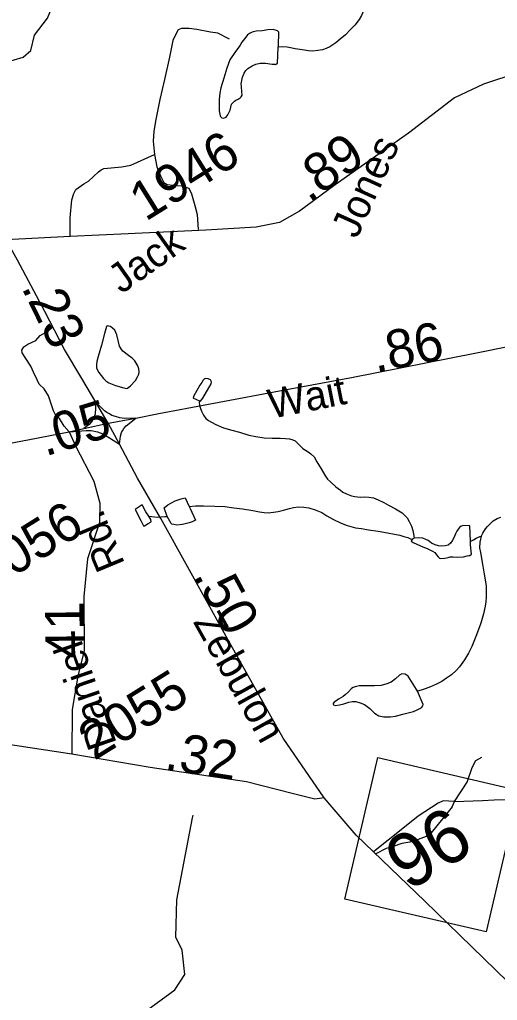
# Model space of a CAD drawing. Extents: x 2001466 to 31450019, y -30647475 to 847247.
# Drawn here: x 2166634 to 2169733, y 802175 to 808537 of the extents above; entities that cross this region are included whole.
import ezdxf

# ---------------------------------------------------------------- set-up
doc = ezdxf.new("R2010")
doc.units = 0
for name, color, linetype in [('Exist Hydrographic Creek Single Shore', 7, 'Continuous'), ('Exist Hydrographic Misc Water Feature', 7, 'Continuous'), ('Exist Road Non-System Type 51', 7, 'Continuous'), ('Exist Road Primary Interstate Ramp 1 Lane Attributed', 7, 'Continuous'), ('Exist Road Primary NC Attributed', 7, 'Continuous'), ('Exist Road Primary NC Label', 7, 'Continuous'), ('Exist Road Primary NC Service Mileage Hundredths English Label', 7, 'Continuous'), ('Exist Road Primary NC Shield CELL', 7, 'Continuous'), ('Exist Road Primary NC Shield Number Label', 7, 'Continuous'), ('Exist Road Secondary Mileage Hundredths English Label', 7, 'Continuous'), ('Exist Road Secondary Structure Culvert Number Label', 7, 'Continuous'), ('Exist Road Secondary Type 41 Attributed', 7, 'Continuous'), ('Exist Road Secondary Type 51 Attributed', 7, 'Continuous'), ('Exist Road Secondary Type 51 Label', 7, 'Continuous'), ('Exist Road Secondary Type 51 Number Label', 7, 'Continuous')]:
    doc.layers.add(name, color=color, linetype=linetype)

msp = doc.modelspace()

# ---------------------------------------------------------------- linework, layer by layer
at = {"layer": 'Exist Hydrographic Creek Single Shore'}
msp.add_lwpolyline([(2169630.7, 805187.4), (2169638.3, 805205.4), (2169656.1, 805233.5), (2169670.2, 805249.6), (2169688.3, 805267.6), (2169706.1, 805286), (2169731.8, 805300), (2169755.5, 805310.2)], dxfattribs=at)
at = {"layer": 'Exist Hydrographic Misc Water Feature'}
msp.add_line((2167756, 803358.3), (2167759.4, 803375.7), dxfattribs=at)
for points in [[(2166953.3, 808903.7), (2166861.2, 808994.1), (2166811.2, 808995.2), (2166670.3, 808870.1), (2166612.3, 808759.8), (2166540.3, 808377.5), (2166540.3, 808259.4), (2166657.2, 808293.1), (2166707.2, 808337.9), (2166731.2, 808435.9), (2166814.3, 808545.7), (2166855.3, 808646.6), (2166963.3, 808729.6), (2166953.3, 808903.7)], [(2168869.3, 808604.2), (2168851.7, 808564.2), (2168835.9, 808538.3), (2168808.2, 808501.9), (2168780.5, 808473.6), (2168748.5, 808439.5), (2168712.9, 808411.2), (2168685, 808387.4), (2168658.9, 808369), (2168647, 808361.1), (2168622.8, 808348.9), (2168599.1, 808340.8), (2168569.5, 808336.7), (2168537.3, 808332.6), (2168509.2, 808334.5), (2168481.4, 808338.3), (2168451.2, 808344.1), (2168421.3, 808347.8), (2168391.3, 808353.6), (2168369.4, 808357.7), (2168339.5, 808361.4), (2168311.4, 808359.1)], [(2168311.4, 808359.1), (2168313.2, 808367), (2168316.5, 808455.3), (2168306.4, 808464.9), (2168278.6, 808472.8), (2168244.5, 808470.6), (2168206.6, 808464.6), (2168168.4, 808462.3), (2168142.8, 808456.4), (2168124.8, 808448.2), (2168113.1, 808438.2), (2168100.8, 808423.8), (2168076.8, 808391.7), (2168065.3, 808371.6), (2168053.4, 808355.6), (2168043.4, 808341.7), (2168033.7, 808329.7), (2167997.8, 808275.5), (2167977.9, 808221.3), (2167958.3, 808157.3), (2167940.6, 808095.1), (2167933, 808059.3), (2167929.4, 808019.3), (2167927.7, 807981), (2167929.8, 807945), (2167935.9, 807913.3), (2167937.8, 807909.3), (2167946, 807899.2), (2167955.8, 807897.3), (2167963.8, 807899.3), (2167973.8, 807903.5), (2167985.7, 807919.5), (2167999.3, 807949.5), (2168009.5, 807989.7), (2168015.1, 807995.8), (2168027.4, 808007.7), (2168037.2, 808013.6), (2168051.4, 808022), (2168065.1, 808030), (2168071, 808036), (2168077, 808048.1), (2168076.8, 808068), (2168073.1, 808103.9), (2168072.3, 808119.8), (2168080.1, 808164.1), (2168090.3, 808190.1), (2168101.8, 808207.9), (2168115.7, 808220.3), (2168142.2, 808238.3), (2168167.6, 808248.6), (2168193.7, 808254.4), (2168230, 808254.6), (2168271.8, 808249.1), (2168289.8, 808247.2), (2168293.7, 808247), (2168299.9, 808249.3), (2168307.9, 808253.4), (2168311.4, 808359.1)], [(2167166.4, 806425.4), (2167144.6, 806351.3), (2167135, 806319), (2167132.9, 806299.1), (2167133.1, 806277.1), (2167147.3, 806247), (2167177.6, 806209.6), (2167193.6, 806193.3), (2167213.7, 806181.8), (2167255.8, 806163.7), (2167309.7, 806148.2), (2167326.1, 806144.1), (2167334.1, 806146.2), (2167354, 806160.6), (2167385.3, 806196.8), (2167399.5, 806220.6), (2167407.3, 806236.5), (2167409.1, 806252.8), (2167407.3, 806272.6), (2167400.9, 806290.6), (2167380.8, 806324.5), (2167364.6, 806340.3), (2167340.9, 806358.1), (2167304.8, 806385.9), (2167292.5, 806401.9), (2167282.2, 806419.7), (2167276.3, 806447.8), (2167265.8, 806492), (2167251.7, 806521.7), (2167239.6, 806533.7), (2167223.8, 806545.4), (2167213.7, 806549.4), (2167205.7, 806551.4), (2167199.8, 806549.5), (2167197.7, 806545.3), (2167185.8, 806501.3), (2167166.4, 806425.4)], [(2167800.4, 806063.1), (2167804.5, 806058.8), (2167822.1, 806080.9), (2167877.5, 806173.5), (2167879.3, 806187.4), (2167871.5, 806201.2), (2167857.6, 806207.3), (2167843, 806209.2), (2167833.4, 806207), (2167825.6, 806199.2), (2167815.8, 806182.9), (2167803.4, 806164.8), (2167763.9, 806096.5), (2167759.8, 806084.6), (2167762, 806080.6), (2167800.4, 806063.1)], [(2167800.4, 806063.1), (2167798.3, 806052.8), (2167800.4, 806037.1), (2167804.5, 806021), (2167814.5, 805997.2), (2167826.8, 805971.1), (2167842.6, 805949.2), (2167859, 805937.4), (2167879.1, 805925.4), (2167907, 805911.4), (2167956.8, 805889.7), (2168011.2, 805874.2), (2168061.2, 805860.5), (2168121.3, 805840.9), (2168167.2, 805833.2), (2168221.5, 805823.3), (2168273.6, 805821.5), (2168323.5, 805822.1), (2168359.5, 805820.2), (2168385.6, 805818.3), (2168407.5, 805812.2), (2168421.5, 805804.4), (2168443.4, 805782.8), (2168471.5, 805754.7), (2168505.8, 805732.8), (2168524.2, 805721.1), (2168544.1, 805701.1), (2168562.3, 805667.5), (2168590.2, 805623.5), (2168614.8, 805581.7), (2168630.8, 805555.7), (2168650.7, 805537.7), (2168685.2, 805506.1), (2168715.3, 805484.1), (2168731.3, 805472.4), (2168755.3, 805460.6), (2168787.3, 805448.5), (2168809.2, 805442.7), (2168843.5, 805438.8), (2168869.3, 805440.9), (2168899.2, 805439.3), (2168929.6, 805435.5), (2168959.5, 805421.6), (2168997.5, 805403.7), (2169027.6, 805388.2), (2169071.5, 805364.1), (2169115.8, 805336.7), (2169134, 805320.6), (2169148, 805304.7), (2169162.1, 805280.6), (2169176.3, 805250.9), (2169184.5, 805222.9), (2169188.4, 805201.2), (2169190.8, 805187), (2169194.7, 805173)], [(2167592.4, 805313.9), (2167572.4, 805369.7), (2167596.1, 805390), (2167643.9, 805416.1), (2167682.1, 805428.6), (2167707.7, 805434.4), (2167734.1, 805378.9)], [(2167472.5, 805315.5), (2167454, 805343.4), (2167430.3, 805389.2), (2167384.5, 805358.8), (2167421, 805287.1), (2167438.7, 805253.2), (2167444.6, 805253.1), (2167468.6, 805267.3), (2167486.8, 805279.2), (2167486.6, 805293.4), (2167472.5, 805315.5)], [(2167734.1, 805378.9), (2167740.3, 805364.6), (2167774.7, 805290.8), (2167754.4, 805278.9), (2167734.8, 805273), (2167690.9, 805262.5), (2167655, 805258.2), (2167634.7, 805262.1), (2167620.7, 805264.2), (2167616.6, 805268.1), (2167592.4, 805313.9)], [(2167734.1, 805378.9), (2167776, 805383.1), (2167827.8, 805383.4), (2167899.8, 805381.8), (2167966.1, 805377.9), (2168024.3, 805370.4), (2168079.9, 805362.7), (2168146.3, 805353.1), (2168190.2, 805343.2), (2168220.5, 805339.4), (2168246.6, 805337.5), (2168282, 805341.9), (2168312, 805345.9), (2168346.2, 805354.1), (2168384, 805366.3), (2168410, 805372.5), (2168443.8, 805376.7), (2168477.9, 805374.8), (2168509.6, 805369.1), (2168551.9, 805357.5), (2168594.1, 805339.8), (2168628.2, 805318), (2168670.2, 805294.2), (2168716.3, 805272.2), (2168752.4, 805256.6), (2168812.7, 805241), (2168852.5, 805235), (2168896.6, 805227.5), (2168960.6, 805217.8), (2169020.8, 805207.9), (2169066.8, 805200.1), (2169100.8, 805192.5), (2169127.1, 805184.5), (2169152.5, 805177), (2169170.7, 805169), (2169180.8, 805165)], [(2167472.5, 805315.5), (2167528.5, 805309.8), (2167576.3, 805314), (2167592.4, 805313.9)], [(2169558.7, 805152.9), (2169554, 805253), (2169516, 805254.7), (2169498, 805250.9), (2169488.2, 805242.7), (2169478.5, 805230.8), (2169470.5, 805218.6), (2169462.3, 805202.4), (2169452.7, 805180.3), (2169440.6, 805156.5), (2169429.1, 805140.4), (2169413.1, 805128.3), (2169394.9, 805124.1), (2169369, 805121.9), (2169351.2, 805123.8), (2169329, 805129.6), (2169305.2, 805141.8), (2169284.9, 805157.4), (2169268.8, 805165.5), (2169248.9, 805173.4), (2169222.8, 805175.3), (2169194.7, 805173)], [(2169630.7, 805187.4), (2169627.5, 805186.4), (2169619, 805147.5), (2169616.7, 805111.3), (2169623.3, 805079.4), (2169637.4, 805005.5), (2169648.1, 804939.8), (2169660, 804863.7), (2169660.4, 804827.6), (2169661, 804789.7), (2169659, 804759.7), (2169655.1, 804731.8), (2169643.8, 804681.6), (2169625.7, 804621.5), (2169598.1, 804545.3), (2169568.3, 804471.5), (2169546.6, 804427.3), (2169519.3, 804383.2), (2169487.3, 804338.9), (2169465.4, 804314.6), (2169435.7, 804286.7), (2169403.5, 804264.4), (2169373.7, 804244.1), (2169338.1, 804226), (2169300.1, 804207.8), (2169264.2, 804195.8), (2169238.2, 804187.6), (2169214.2, 804181.4)], [(2169558.7, 805152.9), (2169565.1, 805155.2), (2169578.6, 805163.3), (2169596.8, 805173.1), (2169618.6, 805183.2), (2169627.5, 805186.4), (2169630.7, 805187.4)], [(2169180.8, 805165), (2169176.7, 805158.7), (2169174.8, 805152.9), (2169186.7, 805145.1), (2169234.9, 805123.2), (2169281.5, 805103.6), (2169313, 805089.8), (2169327.2, 805079.6), (2169339.3, 805066), (2169349.7, 805051.9), (2169357.3, 805043.8), (2169367.6, 805041.9), (2169393.4, 805044), (2169413.7, 805048.3), (2169427.5, 805052.3), (2169447.1, 805052.5), (2169475.2, 805050.7), (2169513.4, 805052.6), (2169537.6, 805059.1), (2169547.2, 805060.9), (2169555.2, 805060.9), (2169565.1, 805069.2), (2169558.9, 805129), (2169558.7, 805152.9)], [(2169194.7, 805173), (2169186.9, 805168.9), (2169180.8, 805165)], [(2169214.2, 804181.4), (2169208.1, 804191.3), (2169153.9, 804279), (2169135.9, 804291), (2169113.7, 804292.8), (2169097.9, 804284.6), (2169072.3, 804260.5), (2169043.8, 804238.4), (2169016.3, 804228.4), (2168980.2, 804218), (2168936.4, 804215.7), (2168876.5, 804215.5), (2168836.5, 804215), (2168810.5, 804209.2), (2168798.2, 804205), (2168786.3, 804197), (2168766.8, 804176.8), (2168746.5, 804156.8), (2168732.9, 804146.7), (2168702.6, 804128.6), (2168685, 804116.3), (2168675.1, 804108.4), (2168669, 804100.4), (2168668.8, 804096.4), (2168671, 804092.4), (2168681.1, 804088.4), (2168709, 804092.7), (2168737.3, 804098.6), (2168770.7, 804108.9), (2168792.6, 804112.9), (2168814.8, 804113.2), (2168842.9, 804105.3), (2168870.9, 804093.3), (2168905, 804067.6), (2168935.3, 804037.8), (2168965.5, 804019.8), (2168997.3, 804014.2), (2169039.3, 804014.3), (2169071.5, 804018.4), (2169121.1, 804030.8), (2169189.2, 804049.3), (2169213, 804059.5), (2169230.8, 804067.4), (2169243.1, 804077.7), (2169248.9, 804085.7), (2169252.8, 804093.6), (2169214.2, 804181.4)], [(2167330.7, 800388.3), (2167340.2, 800799.2), (2167446.2, 801325.2), (2167436.2, 801551.8), (2167252.3, 801759), (2167243.2, 801857.6), (2167367.3, 802042.1), (2167640.2, 802243.1), (2167706.3, 802343.4), (2167689.2, 802501.3), (2167647.2, 802584.2), (2167654.4, 802826.7), (2167756, 803358.3)]]:
    msp.add_lwpolyline(points, dxfattribs=at)
at = {"layer": 'Exist Road Non-System Type 51'}
for points in [[(2167996.1, 808411), (2167919.5, 808449.7), (2167873.3, 808456.8), (2167783.1, 808473.4), (2167733.1, 808480.4), (2167685.1, 808479.6), (2167663.1, 808471.3), (2167651.6, 808451), (2167628.3, 808400.8), (2167606.2, 808294.3), (2167574.6, 808149.7), (2167544.9, 808019.3), (2167517.1, 807888.8), (2167504.4, 807812.5), (2167501.5, 807748.4), (2167509, 807662.6)], [(2166962.4, 807129.9), (2166962.1, 807251.2), (2166974.1, 807367.5), (2166985.3, 807409.6), (2166999.9, 807434.7), (2167050.8, 807471.4), (2167082.1, 807489.3), (2167146.9, 807550.5), (2167162.6, 807562.7), (2167180.6, 807571), (2167298.3, 807583), (2167355.7, 807594), (2167509, 807662.6)], [(2167509, 807662.6), (2167524.2, 807582.9), (2167547.2, 807523.1), (2167570, 807481.6), (2167592.2, 807468), (2167628.3, 807462.6), (2167684.4, 807459.6), (2167732.6, 807444.4), (2167749.1, 807406.6), (2167770.4, 807330.9), (2167785.4, 807273.2), (2167793, 807175.4)], [(2166956.4, 805863.3), (2166923.5, 805900.2), (2166892.7, 805949.5), (2166868, 805972.9), (2166854.4, 805998.8), (2166821.1, 806096.2), (2166793.4, 806141.3), (2166761.3, 806172.1), (2166747.8, 806200.5), (2166724.3, 806251), (2166707.1, 806288), (2166675, 806338.6), (2166651, 806375), (2166648.5, 806393.5), (2166660.8, 806414.4), (2166688, 806431.7), (2166739.7, 806456.3), (2166768.1, 806487.2), (2166810, 806511.8), (2166850.2, 806543.5)], [(2169455.9, 803465.6), (2169538.4, 803590.9), (2169569, 803685.7), (2169593.4, 803731.6), (2169633.1, 803753)], [(2169455.9, 803465.6), (2169382.7, 803468.9), (2169349.9, 803453.3), (2169218.9, 803370.6), (2169120.7, 803289.5), (2168929.3, 803139.1)], [(2169441, 803430), (2169449.8, 803450.3), (2169455.9, 803465.6), (2169636.2, 803471.7), (2169712.6, 803474.8), (2169850.1, 803477.8), (2170024.2, 803483.9), (2170091.4, 803480.9), (2170143.4, 803480.9), (2170222.8, 803483.9), (2170311.4, 803471.7), (2170378.6, 803471.7), (2170458.1, 803490)], [(2169441, 803430), (2169377.5, 803351.8), (2169303.1, 803260.6), (2169270.4, 803238), (2169220.5, 803219.3), (2169165.9, 803202.1), (2169114.4, 803192.7), (2169056.7, 803174), (2169013, 803159.9), (2168944.5, 803124.4)]]:
    msp.add_lwpolyline(points, dxfattribs=at)
at = {"layer": 'Exist Road Primary Interstate Ramp 1 Lane Attributed'}
for points in [[(2167128.2, 806055.5), (2167123.5, 805978.9), (2167116.8, 805954.7), (2167100.1, 805928.9), (2167084.7, 805911.2), (2167050.1, 805883.6)], [(2167387.4, 805950.8), (2167314.6, 805949.4), (2167285.2, 805954.2), (2167256.2, 805961.7), (2167232.8, 805970), (2167216.7, 805979.1), (2167200.7, 805987.5), (2167183.9, 805999.7), (2167128.2, 806055.5)], [(2167282.4, 805782.3), (2167287.8, 805836), (2167295.9, 805857.9), (2167302.3, 805869.7), (2167310.9, 805885.2), (2167324.8, 805902.9), (2167387.4, 805950.8)], [(2166956.4, 805863.3), (2167065.6, 805871.6), (2167099.2, 805870.8), (2167139.7, 805863.2), (2167174.8, 805849.4), (2167218.3, 805824.3), (2167282.4, 805782.3)]]:
    msp.add_lwpolyline(points, dxfattribs=at)
at = {"layer": 'Exist Road Primary NC Attributed'}
for points in [[(2167128.2, 806055.5), (2167037.6, 806208.6), (2166925.3, 806397), (2166798.8, 806643.9), (2166619.7, 806977.4), (2166547.9, 807108.6)], [(2167387.4, 805950.8), (2167538.1, 805981.3), (2167859.8, 806042.2), (2168388.3, 806141.4), (2168788.1, 806216.4), (2169597.7, 806375), (2170058.4, 806468.8), (2170961.7, 806636.8), (2171588.7, 806757.9), (2171837.6, 806807.5)], [(2167209.4, 805919.5), (2167128.2, 806055.5)], [(2167209.4, 805919.5), (2167387.4, 805950.8), (2167387.4, 805950.8)], [(2166956.4, 805863.3), (2167050.1, 805883.6)], [(2167050.1, 805883.6), (2167209.4, 805919.5)], [(2167282.4, 805782.3), (2167209.4, 805919.5)], [(2161788.5, 805122.6), (2161918.1, 805082.8), (2162099.3, 805040.6), (2162239.8, 805015.6), (2162374.1, 805009.3), (2162538.1, 805014), (2162776.2, 805046.1), (2163082.3, 805105.4), (2163519.5, 805194.5), (2164088.7, 805303.1), (2164426, 805367.2), (2165182.5, 805522.7), (2165596.3, 805602.3), (2166288.9, 805735.9), (2166699.5, 805814.1), (2166956.4, 805863.3)], [(2168609.2, 803488.1), (2168344.2, 803876.8), (2167984.4, 804515), (2167868.9, 804727.9), (2167550.3, 805301.5), (2167399.6, 805561.8), (2167282.4, 805782.3)], [(2170935, 800673), (2170864.4, 800777.6), (2170616.4, 801194.2), (2170487.5, 801396.2), (2170135, 801949.1), (2170034.1, 802068.4), (2169490.6, 802597), (2169262.1, 802818.4), (2168818.3, 803246), (2168609.2, 803488.1)]]:
    msp.add_lwpolyline(points, dxfattribs=at)
at = {"layer": 'Exist Road Primary NC Shield CELL'}
msp.add_lwpolyline([(2168743.9, 802831.9), (2168957.1, 803749.4), (2169874.5, 803536.2), (2169661.3, 802618.8)], close=True, dxfattribs=at)
at = {"layer": 'Exist Road Secondary Type 41 Attributed'}
msp.add_lwpolyline([(2170955.1, 808276.8), (2170875.2, 808255.5), (2170698.7, 808235.8), (2170487.9, 808232.6), (2170282.6, 808244.3), (2170051.5, 808239.7), (2169873.5, 808194.3), (2169643.9, 808117.8), (2169455.8, 808029.5), (2169155.9, 807801.4), (2168681.7, 807465.8), (2168450.6, 807293.9), (2168319.4, 807222.1), (2168169.5, 807190.8), (2167841.6, 807172.1), (2167338.8, 807147.1), (2166962.4, 807129.9), (2166547.9, 807108.6)], dxfattribs=at)
at = {"layer": 'Exist Road Secondary Type 51 Attributed'}
for points in [[(2166956.4, 805863.3), (2166997.2, 805772.3), (2167116.3, 805543.6), (2167155.2, 805401.2), (2167152.8, 805274.7), (2167075, 805038.7), (2167050.7, 804795.4), (2167053.1, 804445), (2167011.8, 804278.3), (2166975.3, 804061.8), (2166972.9, 803772.8)], [(2166972.9, 803772.8), (2166331, 803870.2), (2165839.8, 803920), (2164694.6, 803978.4), (2164264.3, 804028.3), (2163741.5, 804042.9), (2163109.3, 804074.5), (2162778.7, 804139), (2162401.8, 804238.8), (2162037.1, 804450.5), (2161731.9, 804608)], [(2168609.2, 803488.1), (2168548.4, 803480.8), (2168402.6, 803517.3), (2168105.9, 803591.6), (2167481.1, 803686.4), (2166972.9, 803772.8)]]:
    msp.add_lwpolyline(points, dxfattribs=at)

# ---------------------------------------------------------------- texts
at = {"layer": 'Exist Road Primary NC Label'}
for s, rotation, p in [('Wait', 11.17872, (2168266.8, 805947.5)), ('Zebulon', 299.17505, (2167756.9, 804630.4))]:
    msp.add_text(s, height=190, rotation=rotation, dxfattribs=at).set_placement(p)
at = {"layer": 'Exist Road Primary NC Service Mileage Hundredths English Label'}
for s, rotation, p in [('.23', 296.04497, (2166643.8, 806800.8)), ('.86', 11.0833, (2168943.4, 806246.9)), ('.05', 17.16569, (2166800.7, 805702.5)), ('.50', 298.47814, (2167758.5, 804931.4))]:
    msp.add_text(s, height=250, rotation=rotation, dxfattribs=at).set_placement(p)
at = {"layer": 'Exist Road Primary NC Shield Number Label'}
msp.add_text('96', height=350, rotation=31.91803, dxfattribs=at).set_placement((2169156.4, 802877.5))
at = {"layer": 'Exist Road Secondary Mileage Hundredths English Label'}
for s, rotation, p in [('.89', 35.27694, (2168511.7, 807345.6)), ('.41', 90.39754, (2167052.3, 804299.4)), ('.32', 351.36495, (2167568.3, 803673.2))]:
    msp.add_text(s, height=250, rotation=rotation, dxfattribs=at).set_placement(p)
at = {"layer": 'Exist Road Secondary Structure Culvert Number Label'}
msp.add_text('C981', height=2132.54, rotation=40, dxfattribs=at).set_placement((2168253.6, 797471.2))
at = {"layer": 'Exist Road Secondary Type 51 Label'}
for s, rotation, p in [('Jones', 65.60695, (2168822.2, 807109.6)), ('Jack', 35.29901, (2167294.4, 806753.7)), ('Rd.', 112.61734, (2167319.6, 805006.5)), ('Daniel', 108.96202, (2167266.5, 803841.4))]:
    msp.add_text(s, height=190, rotation=rotation, dxfattribs=at).set_placement(p)
at = {"layer": 'Exist Road Secondary Type 51 Number Label'}
for s, p in [('1946', (2167451.2, 807224.4)), ('2056', (2166434, 804821.4)), ('2055', (2167119.1, 803727.8))]:
    msp.add_text(s, height=250, rotation=31.91803, dxfattribs=at).set_placement(p)

doc.saveas('drawing.dxf')
